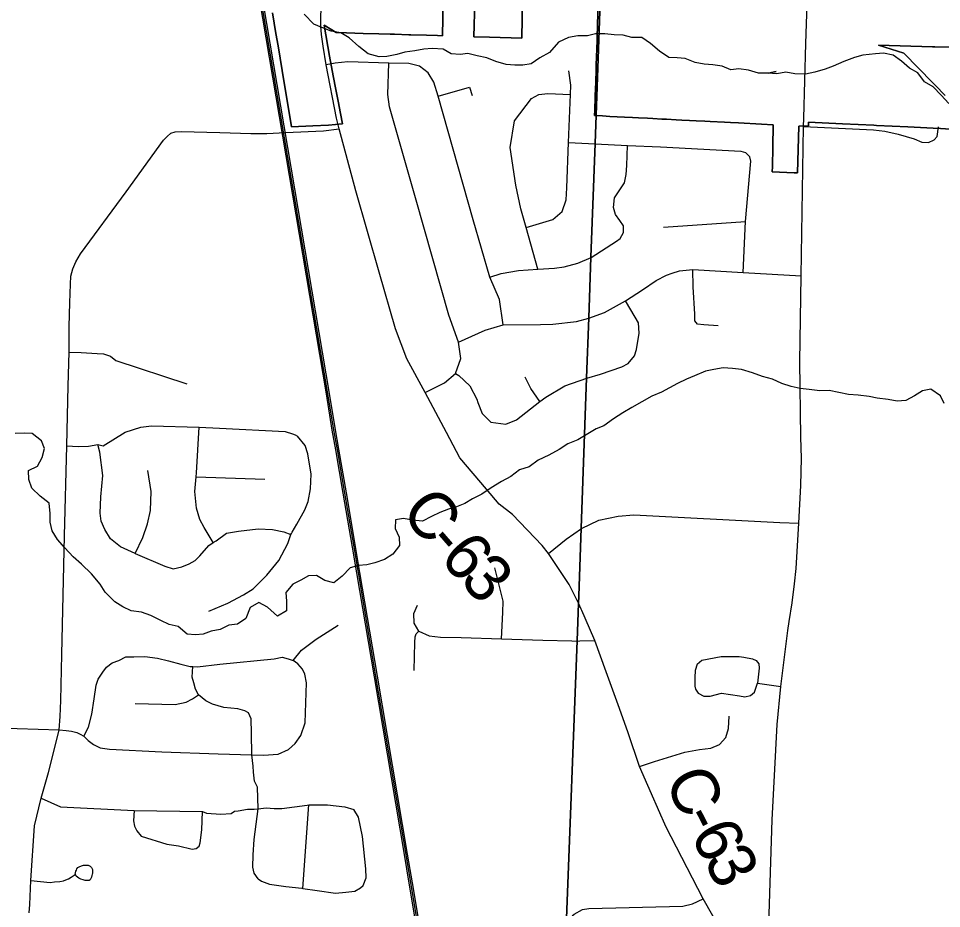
# Model space of a CAD drawing. Extents: x 114843 to 284848, y 317643 to 566895.
# Drawn here: x 190120 to 195982, y 425802 to 431452 of the extents above; entities that cross this region are included whole.
import ezdxf

# ---------------------------------------------------------------- set-up
doc = ezdxf.new("R2010")
doc.units = 0
for name, color, linetype in [('GM_X_City_Street', 7, 'Continuous'), ('GM_X_Corporation', 7, 'Continuous'), ('GM_X_County_Road', 7, 'Continuous'), ('GM_X_County_Road_Text', 7, 'Continuous'), ('GM_X_Minor_River', 7, 'Continuous'), ('GM_X_Rail_Line', 7, 'Continuous'), ('GM_X_Township', 7, 'Continuous'), ('GM_X_Township_Road', 7, 'Continuous')]:
    doc.layers.add(name, color=color, linetype=linetype)

msp = doc.modelspace()

# ---------------------------------------------------------------- linework, layer by layer
at = {"layer": 'GM_X_City_Street'}
for p, q in [((194216, 430127.3), (194737.1, 430162.2)), ((191247.5, 428541.3), (191684.9, 428528.4)), ((194812.6, 427231.9), (194962.4, 427211.4)), ((191926.6, 425929.3), (191963.1, 426459.1))]:
    msp.add_line(p, q, dxfattribs=at)
for points in [[(193197.9, 429508), (193174.8, 429668.3), (193113.1, 429810.2), (193007.3, 430174), (192785.4, 430958.7), (192757.6, 431047.5), (192722.2, 431107.6), (192666.1, 431149.2), (192598.3, 431165.7), (192471.6, 431167.2), (192211.4, 431176.4), (192130.6, 431168.7), (192073.6, 431158.4)], [(192703.6, 429077), (192825.9, 429139.9), (192896.1, 429198), (192929.8, 429293.3), (192914.9, 429398.1), (192853.9, 429567.9), (192644.7, 430299.3), (192476.5, 430890.2), (192464.8, 430969.7), (192471.6, 431167.2)], [(193344.9, 430124.8), (193513.7, 430176), (193573.3, 430227), (193598, 430301.5), (193601.5, 430376), (193613.5, 430665), (193626.2, 430968.8), (193628.8, 431028.2), (193614.5, 431120.5)], [(192785.4, 430958.7), (192984.5, 431014.9), (193001.9, 430962)], [(193417.4, 429860.6), (193344.9, 430124.8), (193310, 430242.7), (193278.3, 430394.5), (193243.2, 430632.9), (193269.2, 430801.6), (193377.4, 430943.1), (193425, 430969.4), (193481, 430975.3), (193626.2, 430968.8)], [(195105.5, 430766.7), (195549.4, 430744.4), (195621.5, 430735.8), (195707.3, 430718.2), (195807.8, 430687.9), (195857.1, 430666.5), (195899.1, 430664.9), (195935.4, 430681.6), (195953.5, 430703.6), (195962.1, 430763.8)], [(190188, 425774.1), (190191.9, 425828), (190198.6, 425980.8), (190222.2, 426327.4), (190264.3, 426503), (190310, 426665.7), (190347.2, 426807.4), (190379.2, 426936.2), (190383.9, 427020.4), (190389.2, 427122), (190394.9, 427414.6), (190412, 428168.2), (190426.2, 428739.6), (190435.6, 429119), (190442.7, 429334.3), (190442.4, 429495.8), (190446.5, 429647.7), (190450.9, 429765.8), (190453.1, 429816.2), (190465.8, 429863.2), (190483.7, 429907.6), (190512.8, 429957.3), (190803.4, 430351.8), (191040.7, 430679), (191063.4, 430703.3), (191088.4, 430723), (191115.6, 430731.8), (191152.2, 430735.4), (191398.8, 430727.6), (191595.9, 430722.1), (191696.6, 430721), (191814.7, 430727.1), (192057.1, 430739.5), (192155.7, 430750.4)], [(193113.1, 429810.2), (193184.4, 429832.7), (193294.4, 429852.1), (193417.4, 429860.6), (193524.6, 429867.6), (193585.4, 429874.6), (193671.9, 429897.7), (193756.7, 429933.6), (193918.6, 430038.4), (193940.1, 430056.2), (193962.1, 430092.3), (193961.9, 430134.6), (193939.5, 430170.5), (193911.7, 430208.2), (193897.7, 430252.9), (193905.1, 430313.4), (193938.6, 430364.2), (193968.8, 430408.3), (193979.1, 430460.6), (193982.5, 430518.1), (193988.3, 430645.7)], [(193613.5, 430665), (193782.5, 430656.3), (193988.3, 430645.7), (194198.2, 430636.1), (194706.8, 430609.5), (194736.7, 430600.5), (194765.2, 430573.4)], [(194722.2, 429838.6), (194737.1, 430162.2), (194770.8, 430545.2), (194765.2, 430573.4)], [(192914.9, 429398.1), (193084.3, 429473.3), (193197.9, 429508), (193435.5, 429510.3), (193512.9, 429510.4), (193663.3, 429529.1), (193743.1, 429549.7), (193841.9, 429585.5), (193974.9, 429658.5), (194083.5, 429730.3), (194169.5, 429789.6), (194235.3, 429822.5), (194271.4, 429835.2), (194317.4, 429849.3), (194402.2, 429858.6), (194722.2, 429838.6), (195090.5, 429817.5)], [(194563.1, 429501.8), (194473.3, 429506.1), (194432.1, 429510.8), (194415.7, 429533.2), (194414.2, 429575.6), (194405.5, 429747.7), (194402.2, 429858.6)], [(192896.1, 429198), (192916.1, 429184.7), (192987.1, 429120.5), (193030.7, 429035.3), (193036.5, 429013.9), (193065.7, 428943.8), (193118.8, 428889.4), (193214.9, 428876.3), (193282.3, 428904.6), (193431.5, 429019.9), (193469.7, 429048.1), (193588.9, 429119.2), (193729.5, 429167.8), (193815.2, 429194.6), (193951.1, 429241.2), (193991.6, 429261.2), (194031.5, 429310.3), (194043.9, 429349.6), (194061.2, 429453.6), (194057.5, 429519.2), (194036.5, 429556), (193974.9, 429658.5)], [(190442.7, 429334.3), (190518.3, 429330.5), (190619.8, 429326.1), (190660.7, 429322), (190703.3, 429308.4), (190739.1, 429280.9), (191189.7, 429131.6)], [(193431.5, 429019.9), (193373.2, 429102.4), (193337.3, 429175)], [(190426.2, 428739.6), (190500, 428735.8), (190565.1, 428736.2), (190623.2, 428747.1), (190657.8, 428738.1), (190796.7, 428824.8), (190897, 428857.7), (190965.1, 428867), (191266.9, 428856.7), (191396.7, 428852.2), (191814.2, 428829.6), (191860, 428815), (191877.9, 428808.8), (191891.8, 428800.7)], [(191356.8, 428124.9), (191299.5, 428219.9), (191272.1, 428270.4), (191251, 428342.7), (191240.2, 428449.1), (191247.5, 428541.3), (191249.5, 428567.2), (191266.9, 428856.7)], [(191329.5, 427688.5), (191450, 427739.3), (191548.5, 427792.3), (191611, 427831.7), (191697.9, 427919), (191772.9, 428010.3), (191830.1, 428119.9), (191850.5, 428175.5), (191852.8, 428181.8), (191858.1, 428191), (191887.5, 428241.5), (191938.5, 428333.2), (191959.1, 428385.1), (191974, 428467.1), (191979, 428559.2), (191958.5, 428687.7), (191941.1, 428742), (191891.8, 428800.7)], [(190859.9, 428056.4), (190768.4, 428097.5), (190705, 428148.3), (190667.7, 428206.9), (190644.4, 428261.3), (190638.9, 428311.4), (190642.1, 428415.6), (190655.7, 428551.7), (190636.5, 428698.5), (190623.2, 428747.1)], [(190859.9, 428056.4), (190909, 428158.1), (190940, 428244), (190958.9, 428327.9), (190962.3, 428448.1), (190941.9, 428582.6)], [(193486.2, 428054.9), (193598.4, 428147), (193695.5, 428213.6), (193805.6, 428266.9), (193928.3, 428292), (194028.5, 428301.4), (194955.5, 428252.6), (195075.4, 428249.1)], [(190859.9, 428056.4), (191048.9, 427976.2), (191102.7, 427957.6), (191156.8, 427971), (191203, 427990.5), (191241.2, 428012.2), (191271.5, 428039.9), (191328.2, 428105.4), (191356.8, 428124.9), (191374.5, 428137), (191441.1, 428184.3), (191517.2, 428197.5), (191641.3, 428212.2), (191733.2, 428207.2), (191804.9, 428192.4), (191850.5, 428175.5)], [(191863.6, 427376), (191918.3, 427441.5), (192011.1, 427512.7), (192150, 427601.3)], [(190535.8, 426896.5), (190565.5, 426953.3), (190586.4, 427035.3), (190601.5, 427133.3), (190612.5, 427219.4), (190626.9, 427257.3), (190655.4, 427303.1), (190679.8, 427334.9), (190714, 427360.6), (190756.2, 427376.1), (190802.4, 427399.7), (190852.4, 427399.1), (190922.4, 427402.4), (191002.2, 427391.5), (191072, 427374.7), (191151.7, 427353.7), (191209.5, 427339.1), (191227.6, 427338.1), (191257.5, 427336.6), (191397.6, 427353.1), (191743.8, 427387.3), (191793.9, 427396.8), (191831.7, 427386.4), (191863.6, 427376)], [(191600.9, 426777.6), (191676.8, 426774.7), (191768.8, 426781.7), (191835.2, 426811.1), (191877.6, 426848.7), (191912.1, 426900.4), (191941, 426980.3), (191948, 427234.8), (191938.6, 427289), (191923, 427321.2), (191893.3, 427355.6), (191863.6, 427376)], [(194429.3, 427352.2), (194460.5, 427378.4), (194583.4, 427401), (194695.8, 427402.4), (194726.8, 427396.9), (194781.2, 427387.7), (194805.4, 427376.3), (194820.8, 427354.3), (194823.3, 427327.6), (194812.6, 427231.9)], [(191641.9, 425991.4), (191616.4, 426025.4), (191608, 426063.4), (191611.1, 426142.2), (191616.7, 426240.2), (191641.4, 426435.3), (191637, 426572.9), (191618.6, 426610.8), (191611.6, 426667.3), (191610.1, 426705.3), (191600.9, 426777.6), (191600.5, 426915.9), (191597.5, 427006.1), (191579.9, 427044.4), (191558.1, 427056.7), (191512.3, 427069.2), (191424.4, 427078.2), (191352.7, 427099), (191309, 427119.5), (191263.9, 427158.7), (191243.9, 427194.4), (191234.3, 427234.6), (191222.7, 427270.8), (191227.6, 427338.1)], [(194429.3, 427352.2), (194417, 427313.3), (194414.5, 427267.8), (194416.1, 427212.4), (194418.9, 427194.8), (194435.9, 427168), (194472.5, 427149.2), (194513.6, 427150.7), (194585.1, 427168.6), (194698.6, 427152.5), (194733.3, 427144.9), (194767.8, 427153.4), (194795, 427176.2), (194812.6, 427231.9)], [(190861, 427102.4), (191114.8, 427097.6), (191184.9, 427110.9), (191225.2, 427132.5), (191263.9, 427158.7)], [(190379.2, 426936.2), (190421.8, 426932.1), (190457.5, 426928), (190489.6, 426918.7), (190511.4, 426908.5), (190535.8, 426896.5), (190562.1, 426868.9), (190596.1, 426843.1), (190637.9, 426822.3), (190697.8, 426813.6), (191029.4, 426795.9), (191387.1, 426783.9), (191600.9, 426777.6)], [(190264.3, 426503), (190386.3, 426447.2), (190855.1, 426424.7), (191288.6, 426418.1)], [(190855.1, 426424.7), (190851.2, 426358.1), (190856.5, 426325.4), (190872.3, 426294.6), (190900, 426262.1), (191061.2, 426210.7), (191136.2, 426199.2), (191224, 426179.2), (191248.9, 426183.7), (191266.9, 426196.7), (191274.5, 426218.3), (191284.2, 426301.8), (191288.6, 426418.1)], [(191514.9, 426422.3), (191574.1, 426431.7), (191616.9, 426432.7), (191641.4, 426435.3), (191693.2, 426441), (191744, 426435.9), (191792.8, 426437.2), (191953.1, 426459), (191963.1, 426459.1), (192083, 426459.6), (192192.8, 426446.4), (192248.6, 426429.7)], [(192309, 425948), (192327.5, 425995.9), (192326.2, 426054.1), (192304.6, 426258.8), (192280, 426381.3), (192248.6, 426429.7)], [(190198.6, 425980.8), (190320.9, 425967.9), (190348.1, 425970.6), (190382.7, 425973.3), (190406.2, 425977.2), (190419.8, 425983.5), (190438.3, 425991), (190454.4, 426001.1), (190466.7, 426009.8), (190479.6, 426018.1), (190482.7, 426028.5), (190483.8, 426038.4), (190487.5, 426045.9), (190491.2, 426053.4), (190496.7, 426061.3), (190504.7, 426065.8), (190519.5, 426072.1), (190533.7, 426078), (190562.8, 426076.2), (190575.2, 426071.3), (190584, 426062.7), (190589, 426050.3), (190590.4, 426035.5), (190589.5, 426023.9), (190588.6, 426020.2), (190586.8, 426011.9), (190583.2, 426000.7), (190579.5, 425992.1), (190574.6, 425984.6), (190569.7, 425980.8), (190559.8, 425979.5), (190543.7, 425980.6), (190530, 425983), (190515.2, 425989.1), (190502.7, 425994), (190493.7, 426000.9), (190486.5, 426007.5), (190481.9, 426018)], [(191641.9, 425991.4), (191663.7, 425975.2), (191713.4, 425956.6), (191817.2, 425941.4), (191919, 425930.3), (191926.6, 425929.3), (192016.8, 425917.2), (192132.6, 425899.9), (192198.6, 425905.2), (192256.6, 425912.5), (192292.9, 425934.2), (192309, 425948)]]:
    msp.add_lwpolyline(points, dxfattribs=at)
at = {"layer": 'GM_X_Corporation'}
for points in [[(192816.4, 431564), (192813.2, 431342.2), (192781.4, 431343.2), (192711.5, 431345.4), (192611.7, 431348.6), (192598.8, 431349), (192508.4, 431351.5), (192479.4, 431352.3), (192407.9, 431354.3), (192308.1, 431357.1), (192202.8, 431360), (192137.2, 431361.9), (192061, 431410.4), (192094.8, 431213.1), (192112.4, 431121.9), (192131, 431023), (192149.2, 430928), (192164.4, 430849.3), (192177.1, 430783), (192088.2, 430774.9), (191988.5, 430769.4), (191854.6, 430763), (191832.6, 430894), (191807.7, 431042.4), (191794.5, 431121.1), (191781.3, 431199.6), (191768.1, 431278.2), (191754.9, 431356.6), (191733, 431487.4)], [(191733, 431487.4), (191754.9, 431356.6), (191768.1, 431278.2), (191781.3, 431199.6), (191794.5, 431121.1), (191807.7, 431042.4), (191832.6, 430894), (191854.6, 430763), (191988.5, 430769.4), (192088.2, 430774.9), (192177.1, 430783), (192164.4, 430849.3), (192149.2, 430928), (192131, 431023), (192112.4, 431121.9), (192094.8, 431213.1), (192061, 431410.4), (192137.2, 431361.9), (192202.8, 431360), (192308.1, 431357.1), (192407.9, 431354.3), (192479.4, 431352.3), (192508.4, 431351.5), (192598.8, 431349), (192611.7, 431348.6), (192711.5, 431345.4), (192781.4, 431343.2), (192813.2, 431342.2), (192816.4, 431564)], [(193321.1, 431577.2), (193316.1, 431326.3), (193110.8, 431332.8), (193012, 431335.9), (193018.7, 431559.4)], [(193018.7, 431559.4), (193012, 431335.9), (193110.8, 431332.8), (193316.1, 431326.3), (193321.1, 431577.2)], [(196167, 430740), (195974.9, 430753.2), (195929.4, 430755.4), (195768.1, 430763.3), (195569.8, 430773), (195552.5, 430773.8), (195453.5, 430778.7), (195353.9, 430783.5), (195137.1, 430794.1), (195136.5, 430770.2), (195076.2, 430769.1), (195068.1, 430471.6), (195046.6, 430472.9), (194907.3, 430479.2), (194907.8, 430512), (194909.8, 430635.5), (194912.1, 430777.4), (194838.6, 430781.1), (194693.1, 430788.5), (194641, 430791.6), (194603.3, 430793.3), (194512.7, 430797.9), (194479.5, 430799.6), (194423.2, 430802.5), (194380.9, 430804.7), (194332.2, 430807.2), (194295.9, 430809.1), (194235.6, 430812.1), (194205.6, 430813.7), (194147.8, 430816.7), (194113.8, 430818.4), (194058, 430821.3), (194018.7, 430823.3), (193968.5, 430825.8), (193875.4, 430830.6), (193828.4, 430833), (193778.7, 430835.6), (193779.8, 430869.4), (193782.8, 430954.2), (193784.8, 431012.4), (193785.7, 431039.7), (193789.1, 431137.2), (193789.7, 431154.5), (193795.1, 431311.1), (193795.8, 431332), (193801.6, 431561.6)], [(193801.6, 431561.6), (193795.8, 431332), (193795.1, 431311.1), (193789.7, 431154.5), (193789.1, 431137.2), (193785.7, 431039.7), (193784.8, 431012.4), (193782.8, 430954.2), (193779.8, 430869.4), (193778.7, 430835.6), (193828.4, 430833), (193875.4, 430830.6), (193968.5, 430825.8), (194018.7, 430823.3), (194058, 430821.3), (194113.8, 430818.4), (194147.8, 430816.7), (194205.6, 430813.7), (194235.6, 430812.1), (194295.9, 430809.1), (194332.2, 430807.2), (194380.9, 430804.7), (194423.2, 430802.5), (194479.5, 430799.6), (194512.7, 430797.9), (194603.3, 430793.3), (194641, 430791.6), (194693.1, 430788.5), (194838.6, 430781.1), (194912.1, 430777.4), (194909.8, 430635.5), (194907.8, 430512), (194907.3, 430479.2), (195046.6, 430472.9), (195068.1, 430471.6), (195076.2, 430769.1), (195136.5, 430770.2), (195137.1, 430794.1), (195353.9, 430783.5), (195453.5, 430778.7), (195552.5, 430773.8), (195569.8, 430773), (195768.1, 430763.3), (195929.4, 430755.4), (195974.9, 430753.2), (196167, 430740)], [(196046.7, 431269.5), (195940.4, 431271.7), (195925.4, 431272.2), (195582.3, 431282.8), (195743.5, 431232.3), (195927.1, 431043.2), (195941.5, 431028.4), (196004.2, 430963.8)], [(196004.2, 430963.8), (195941.5, 431028.4), (195927.1, 431043.2), (195743.5, 431232.3), (195582.3, 431282.8), (195925.4, 431272.2), (195940.4, 431271.7), (196046.7, 431269.5)]]:
    msp.add_lwpolyline(points, dxfattribs=at)
at = {"layer": 'GM_X_County_Road'}
for p, q in [((195105.5, 430766.7), (195106.9, 430819.8)), ((193718.7, 427645.3), (193697.9, 427692.9))]:
    msp.add_line(p, q, dxfattribs=at)
for points in [[(195106.9, 430819.8), (195119.9, 431292.1), (195140.9, 431916.8), (195179.4, 432833.4), (195187.9, 433041.1)], [(192144.4, 430802), (192140.4, 430818.9), (192073.6, 431158.4), (192055.2, 431276.7), (192044.6, 431349.3), (192040.5, 431403.6), (192039.1, 431469.9), (192043.3, 431532.5), (192051.8, 431623.7), (192104.4, 431993.2), (192139.2, 432271.4), (192151.3, 432384.7), (192154.3, 432477.7), (192155.7, 432795.2), (192156.4, 432976.5)], [(193091.6, 428464.2), (192923.8, 428663.2), (192838.5, 428824.3), (192703.6, 429077), (192585.9, 429290.8), (192514.3, 429480.7), (192410.7, 429841.9), (192263.4, 430358.1), (192155.7, 430750.4), (192148.5, 430785.1), (192144.4, 430802)], [(195015.2, 427624.2), (195033.4, 427742.1), (195048.1, 427863.4), (195058.3, 427960.1), (195075.4, 428249.1), (195088.2, 428487.9), (195092.4, 428661.1), (195087.8, 428794.1), (195082.6, 429272.5), (195090.5, 429817.5), (195105.5, 430766.7)], [(193676.2, 427740.9), (193617.9, 427859.3), (193486.2, 428054.9), (193444.8, 428106.2), (193257.5, 428303), (193172.1, 428368.6), (193091.6, 428464.2)], [(193697.9, 427692.9), (193693.8, 427702.4), (193678.5, 427736.2), (193676.2, 427740.9)], [(193852.8, 427304.1), (193781, 427502.4), (193718.7, 427645.3)], [(195318.3, 424078.9), (195313.7, 424088.4), (195129.1, 424423.6), (194981.5, 424710.8), (194944.5, 424786.1), (194912.7, 424886), (194863.4, 425099.8), (194857, 425185.3), (194859.1, 425281.8), (194864.7, 425369.7), (194880.6, 425564.8), (194905.4, 426364.2), (194920.2, 426645.9), (194938.4, 426970.2), (194962.4, 427211.4), (195006.5, 427567.8), (195015.2, 427624.2)], [(194209.6, 426371), (194207.4, 426375.9), (194115.8, 426583.8), (194063.3, 426703), (193991.5, 426917.9), (193937.2, 427071.1), (193852.8, 427304.1)], [(188038.3, 427025.9), (188288.2, 427015.7), (189294.4, 426974.8), (189575.5, 426962.5), (190379.2, 426936.2)], [(194857, 425185.3), (194797.7, 425305), (194750.9, 425382.7), (194722.5, 425426.5), (194697.6, 425461.5), (194467.8, 425862.6), (194231.7, 426321.7), (194209.6, 426371)], [(193637.2, 425754.5), (193648, 425767.1), (193701.2, 425795.1), (193742.5, 425802), (194339.5, 425817.7), (194400.6, 425832.2), (194467.8, 425862.6)]]:
    msp.add_lwpolyline(points, dxfattribs=at)
at = {"layer": 'GM_X_Minor_River'}
for points in [[(193271.8, 431156.1), (193217.8, 431160.5), (193151.9, 431179.1), (193094, 431201.6), (193032, 431214.1), (192974.1, 431230.6), (192924, 431222.9), (192868, 431227.4), (192816.1, 431257.9), (192748.1, 431260.4), (192694, 431256.8), (192637.9, 431247.2), (192573.8, 431237.7), (192523.7, 431224), (192459.6, 431210.4), (192409.6, 431208.8), (192341.6, 431227.4), (192281.9, 431274), (192220.2, 431328.6), (192166.4, 431361.1), (192106.4, 431371.6), (192046.5, 431394.1), (191994.6, 431416.6), (191934.9, 431479.3)], [(196028, 430912.5), (195980.3, 430965), (195928.6, 431017.5), (195874.8, 431050), (195831.1, 431106.5), (195779.3, 431137), (195727.5, 431181.6), (195675.7, 431218.1), (195613.8, 431232.6), (195561.7, 431226.9), (195481.6, 431219.5), (195429.5, 431203.9), (195361.3, 431178.3), (195293, 431148.7), (195242.9, 431129.1), (195176.7, 431111.5), (195118.6, 431097.9), (195050.6, 431100.4), (194992.6, 431110.9), (194936.5, 431101.3), (194880.5, 431103.7), (194932.6, 431115.4), (194882.5, 431103.7), (194820.4, 431104.2), (194756.5, 431124.7), (194694.5, 431131.2), (194644.5, 431125.6), (194588.6, 431148.1), (194530.6, 431158.5), (194474.6, 431161), (194416.6, 431171.4), (194354.7, 431198), (194302.7, 431202.4), (194250.7, 431204.8), (194190.9, 431245.4), (194133.2, 431294), (194079.4, 431330.5), (194015.3, 431331), (193959.4, 431345.4), (193903.4, 431347.9), (193843.4, 431354.3), (193785.3, 431354.8), (193733.2, 431341.1), (193673.2, 431341.6), (193613.1, 431332), (193548.9, 431302.4), (193492.4, 431236.6), (193430.2, 431203), (193375.9, 431163.3), (193323.8, 431155.7), (193271.8, 431156.1)], [(195998.1, 429006.9), (195974.4, 429057.2), (195914.6, 429097.8), (195860.5, 429088.2), (195810.3, 429056.4), (195756, 429026.7), (195700, 429023.2), (195644, 429033.6), (195574, 429042.2), (195522, 429052.6), (195452.1, 429061.2), (195392, 429065.6), (195268.1, 429090.6), (195208.1, 429089.1), (195142.1, 429097.6), (195084.1, 429102.1), (195026.1, 429116.6), (194968.2, 429135), (194908.3, 429161.6), (194844.4, 429180.1), (194782.5, 429202.7), (194712.6, 429223.3), (194654.6, 429229.7), (194594.6, 429234.2), (194536.5, 429224.6), (194482.4, 429213), (194414.1, 429183.4), (194362, 429161.7), (194305.8, 429134.1), (194203.4, 429080.7), (194141.2, 429055.1), (194078.9, 429019.4), (194014.6, 428981.8), (193958.4, 428948.1), (193898.1, 428910.5), (193837.8, 428866.8), (193787.6, 428847.1), (193735.4, 428815.4), (193673.1, 428777.8), (193608.9, 428752.2), (193552.7, 428716.5), (193488.4, 428678.9), (193420.1, 428647.3), (193363.8, 428605.6), (193301.7, 428586), (193247.4, 428544.3), (193187.1, 428512.6), (193120.8, 428473), (193062.6, 428431.3), (193004.3, 428401.7), (192954.1, 428374), (192901.9, 428352.3), (192851.8, 428336.6), (192795.6, 428315), (192743.5, 428291.3), (192685.2, 428261.7), (192621.2, 428268.2), (192565.3, 428278.6), (192515.2, 428269), (192512.8, 428214.8), (192536.5, 428158.5), (192540.2, 428106.3), (192497.8, 428052.4), (192443.5, 428016.7), (192383.4, 427997.1), (192331.2, 427983.5), (192279.2, 427979.9), (192227.1, 427964.2), (192174.7, 427912.4), (192122.4, 427868.7), (192066.4, 427883.2), (192012.6, 427915.7), (191962.6, 427914.1), (191912.4, 427886.4), (191862.2, 427860.7), (191817.8, 427808.8), (191821.5, 427752.6), (191821.1, 427692.5), (191764.8, 427658.8), (191701.2, 427715.4), (191645.3, 427744), (191591.1, 427712.3), (191564.6, 427642.3), (191510.3, 427606.6), (191456.3, 427601), (191400.1, 427573.3), (191344, 427561.7), (191293.8, 427544), (191243.8, 427538.4), (191191.7, 427542.8), (191134, 427591.4)], [(191134, 427591.4), (191076.1, 427605.9), (191024.2, 427630.4), (190960.4, 427663), (190900.4, 427683.5), (190836.5, 427692), (190782.6, 427716.5), (190730.8, 427749), (190671.1, 427809.6), (190639.4, 427860), (190583.8, 427926.7), (190520.1, 427987.3), (190466.4, 428033.9), (190414.7, 428090.5), (190367, 428145), (190333.4, 428199.4), (190321.7, 428253.7), (190322, 428309.9), (190314.4, 428374.1), (190256.7, 428418.7), (190205, 428469.3), (190185.3, 428525.6), (190183.7, 428581.8), (190239.9, 428609.5), (190270.3, 428665.4), (190284.6, 428721.5), (190266.9, 428771.7), (190207.2, 428816.3), (190155.2, 428818.8), (190099.1, 428817.2)]]:
    msp.add_lwpolyline(points, dxfattribs=at)
at = {"layer": 'GM_X_Rail_Line'}
for points in [[(192656.6, 425634.3), (192601.8, 425962.5), (192571.4, 426144.1), (192380.2, 427272.7), (192268.7, 427932.4), (192241, 428095.8), (192182.9, 428437.6), (192135.6, 428714), (192112.7, 428837.5), (192075.5, 429068.2), (191479.1, 432593.1), (191408.3, 433011.3), (191375.8, 433245.9), (191326.4, 433556.5), (191185.3, 434379.1), (191166, 434536.7), (191116.3, 434794.8), (190882, 436156.3), (190853.5, 436336.5), (190711.9, 437153.8), (190637.4, 437604.7), (190533.4, 438218.5)], [(192676.4, 425637.6), (192621.6, 425965.8), (192591.2, 426147.4), (192400, 427276.1), (192288.5, 427935.7), (192260.8, 428099.2), (192202.7, 428440.9), (192155.4, 428717.5), (192132.6, 428840.9), (192095.3, 429071.5), (191499, 432596.5), (191428.2, 433014.3), (191414.1, 433116.2), (191372.9, 433328.2)], [(192775.4, 425001.8), (192666.5, 425636), (192611.7, 425964.2), (192581.3, 426145.7), (192390.1, 427274.4), (192278.6, 427934), (192250.9, 428097.5), (192192.8, 428439.3), (192145.5, 428715.8), (192122.7, 428839.2), (192085.4, 429069.8), (191533, 432335)]]:
    msp.add_lwpolyline(points, dxfattribs=at)
at = {"layer": 'GM_X_Township'}
for points in [[(193598.4, 425682.6), (193668.2, 427502.7), (193677.3, 427739), (193679.1, 427787.9), (193694.3, 428216.4), (193728.3, 429170.6), (193741.9, 429552.5), (193755.5, 429936.5), (193781.3, 430659.1), (193877.3, 433356.7), (193908, 434218.2), (193914.4, 434398.6), (193971.1, 435991.1), (193999.7, 436793.8), (194011.6, 437128.7), (194022.3, 437430.1), (194028.9, 437615.8), (194024.7, 438253)], [(194024.7, 438253), (194028.9, 437615.8), (194022.3, 437430.1), (194011.6, 437128.7), (193999.7, 436793.8), (193971.1, 435991.1), (193914.4, 434398.6), (193908, 434218.2), (193877.3, 433356.7), (193781.3, 430659.1), (193755.5, 429936.5), (193741.9, 429552.5), (193728.3, 429170.6), (193694.3, 428216.4), (193679.1, 427787.9), (193677.3, 427739), (193668.2, 427502.7), (193598.4, 425682.6)]]:
    msp.add_lwpolyline(points, dxfattribs=at)
at = {"layer": 'GM_X_Township_Road'}
msp.add_line((193684, 427500.2), (193781, 427502.4), dxfattribs=at)
for points in [[(193188.1, 427513.5), (193196.5, 427681.1), (193197, 427752.1), (193145.1, 427964.3)], [(192632.2, 427312.5), (192637.1, 427491.3), (192639.1, 427525.6), (192646, 427546.4), (192661.5, 427562), (192632.7, 427614.2), (192630.2, 427673.7), (192654.5, 427728.2)], [(192661.5, 427562), (192728.6, 427532.5), (192800.7, 427524.3), (192930.3, 427521.7), (193188.1, 427513.5), (193450, 427505.5), (193634.5, 427500.7), (193669.4, 427499.8), (193684, 427500.2)], [(194063.3, 426703), (194159.8, 426735), (194352.5, 426795.2), (194445.6, 426812.4), (194516.6, 426820.9), (194571.5, 426843.3), (194611.4, 426887.3), (194628.3, 426944.1), (194633.3, 427022.4)], [(191288.6, 426418.1), (191314.8, 426407.5), (191405.6, 426400.8), (191470.7, 426405.1), (191491.6, 426420.4), (191514.9, 426422.3)]]:
    msp.add_lwpolyline(points, dxfattribs=at)

# ---------------------------------------------------------------- texts
at = {"layer": 'GM_X_County_Road_Text'}
for s, rotation, p in [('C', 309.29994, (192540.1, 428318.7)), ('-', 310.96185, (192702.2, 428120.8)), ('6', 312.02485, (192787.1, 428023.2)), ('3', 313.14539, (192915.1, 427881.2)), ('C', 293.82036, (194221.1, 426622.7)), ('-', 296.77328, (194327, 426383.7)), ('6', 297.18396, (194383.1, 426272.6)), ('3', 297.60113, (194468, 426107.4))]:
    msp.add_text(s, height=300, rotation=rotation, dxfattribs=at).set_placement(p)

doc.saveas('drawing.dxf')
